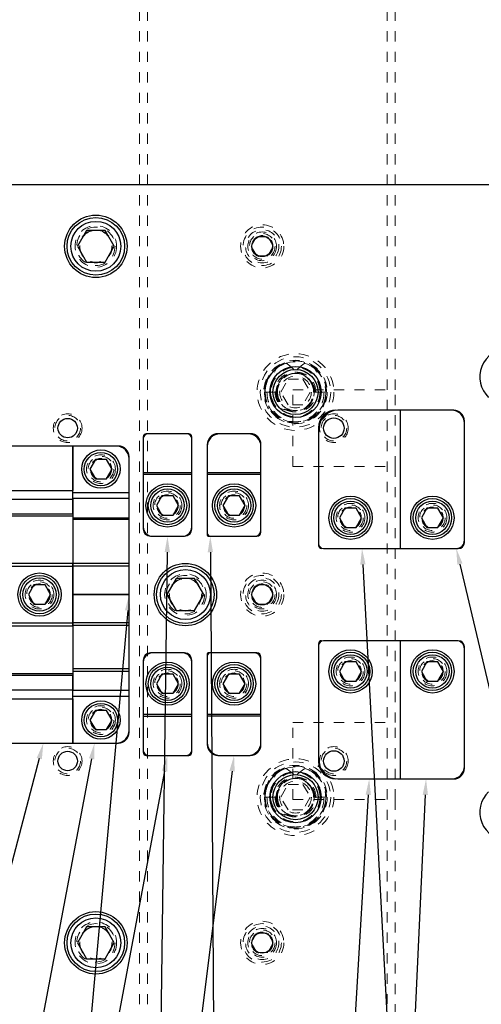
# Model space of a CAD drawing. Header units: inches. Extents: x 1802 to 2468, y -253 to -72.
# Tile 315 of 570: x 2074.3 to 2078.8, y -92.24 to -82.63. Entities that reach past the tile are written whole.
import ezdxf

# ---------------------------------------------------------------- set-up
doc = ezdxf.new("R2010")
doc.units = ezdxf.units.IN
doc.header["$LTSCALE"] = 0.5
doc.header["$MEASUREMENT"] = 0
doc.linetypes.add('HIDDEN', pattern=[0.225, 0.15, -0.075])
for name, color, linetype in [('DIE-M-S', 8, 'Continuous'), ('DIE-M-S3', 8, 'Continuous'), ('DSS-M-S', 53, 'Continuous'), ('SID-M-S', 105, 'Continuous'), ('SVD-M-S', 8, 'Continuous')]:
    doc.layers.add(name, color=color, linetype=linetype)

msp = doc.modelspace()

# ---------------------------------------------------------------- linework, layer by layer
at = {"layer": 'DIE-M-S', "linetype": 'Continuous', "lineweight": 25}
for p, q in [((2084.41416, -84.2431), (2069.91416, -84.2431)), ((2078.53416, -86.4431), (2078.01416, -86.4431)), ((2078.63916, -87.7331), (2078.63916, -86.5481)), ((2075.50166, -86.7031), (2075.50166, -87.6031)), ((2075.94666, -86.6731), (2075.53166, -86.6731)), ((2075.97666, -87.6031), (2075.97666, -86.7031)), ((2076.54666, -86.6731), (2076.23166, -86.6731)), ((2075.25916, -86.7931), (2074.21916, -86.7931)), ((2076.12666, -86.7781), (2076.12666, -87.6631)), ((2076.65166, -87.6331), (2076.65166, -86.7781)), ((2075.36416, -89.5881), (2075.36416, -86.8981)), ((2075.57166, -87.6731), (2075.90666, -87.6731)), ((2076.13666, -87.6731), (2076.61166, -87.6731)), ((2078.01416, -87.7931), (2078.57916, -87.7931)), ((2078.57916, -88.6931), (2078.01416, -88.6931)), ((2075.90666, -88.8131), (2075.57166, -88.8131)), ((2076.61166, -88.8131), (2076.13666, -88.8131)), ((2078.63916, -89.9381), (2078.63916, -88.7531)), ((2075.50166, -88.8831), (2075.50166, -89.7831)), ((2075.97666, -89.7831), (2075.97666, -88.8831)), ((2076.12666, -88.8231), (2076.12666, -89.7081)), ((2076.65166, -89.7081), (2076.65166, -88.8531)), ((2074.21916, -89.6931), (2075.25916, -89.6931)), ((2075.53166, -89.8131), (2075.94666, -89.8131)), ((2076.23166, -89.8131), (2076.54666, -89.8131)), ((2078.01416, -90.0431), (2078.53416, -90.0431))]:
    msp.add_line(p, q, dxfattribs=at)
at = {"layer": 'DIE-M-S', "linetype": 'HIDDEN', "lineweight": 18}
for p, q in [((2077.40416, -86.4431), (2077.38416, -86.4431)), ((2077.21416, -86.6131), (2077.21416, -86.6331)), ((2077.21416, -87.7431), (2077.21416, -87.7631)), ((2077.24416, -87.7931), (2077.26416, -87.7931)), ((2077.21416, -88.7231), (2077.21416, -88.7431)), ((2077.26416, -88.6931), (2077.24416, -88.6931)), ((2077.21416, -89.8531), (2077.21416, -89.8731)), ((2077.38416, -90.0431), (2077.40416, -90.0431))]:
    msp.add_line(p, q, dxfattribs=at)
at = {"layer": 'DIE-M-S', "linetype": 'Continuous', "lineweight": 25}
for centre, radius in [((2075.03916, -84.8431), 0.3045), ((2076.66416, -84.8431), 0.1005), ((2074.76416, -86.6181), 0.09475), ((2075.91416, -88.2431), 0.3045), ((2076.66416, -88.2431), 0.1005), ((2074.76416, -89.8681), 0.09475), ((2075.03916, -91.6431), 0.3045), ((2076.66416, -91.6431), 0.1005)]:
    msp.add_circle(centre, radius, dxfattribs=at)
at = {"layer": 'DIE-M-S', "linetype": 'HIDDEN', "lineweight": 18}
for centre in [(2075.03916, -84.8431), (2075.91416, -88.2431), (2075.03916, -91.6431)]:
    msp.add_circle(centre, 0.203, dxfattribs=at)
at = {"layer": 'DIE-M-S', "linetype": 'Continuous', "lineweight": 25}
for centre, radius, start, end in [((2079.06416, -86.1181), 0.275, 313.341758, 226.658242), ((2077.38416, -86.6131), 0.17, 90, 180), ((2078.53416, -86.5481), 0.105, 0, 90), ((2075.53166, -86.7031), 0.03, 90, 180), ((2075.94666, -86.7031), 0.03, 0, 90), ((2076.23166, -86.7781), 0.105, 90, 180), ((2076.54666, -86.7781), 0.105, 0, 90), ((2075.25916, -86.8981), 0.105, 0, 90), ((2075.57166, -87.6031), 0.07, 180, 270), ((2075.90666, -87.6031), 0.07, 270, 0), ((2076.13666, -87.6631), 0.01, 180, 270), ((2076.61166, -87.6331), 0.04, 270, 0), ((2078.57916, -87.7331), 0.06, 270, 0), ((2077.24416, -87.7631), 0.03, 180, 270), ((2077.24416, -88.7231), 0.03, 90, 180), ((2078.57916, -88.7531), 0.06, 0, 90), ((2075.57166, -88.8831), 0.07, 90, 180), ((2075.90666, -88.8831), 0.07, 0, 90), ((2076.13666, -88.8231), 0.01, 90, 180), ((2076.61166, -88.8531), 0.04, 0, 90), ((2075.25916, -89.5881), 0.105, 270, 0), ((2076.23166, -89.7081), 0.105, 180, 270), ((2076.54666, -89.7081), 0.105, 270, 0), ((2075.53166, -89.7831), 0.03, 180, 270), ((2075.94666, -89.7831), 0.03, 270, 0), ((2077.38416, -89.8731), 0.17, 180, 270), ((2078.53416, -89.9381), 0.105, 270, 0), ((2079.06416, -90.3681), 0.275, 133.341758, 46.658242)]:
    msp.add_arc(centre, radius, start, end, dxfattribs=at)
at = {"layer": 'DIE-M-S3', "linetype": 'Continuous', "lineweight": 25}
for p, q in [((2078.01416, -86.4431), (2077.40416, -86.4431)), ((2078.51416, -86.4431), (2078.01416, -86.4431)), ((2078.01416, -87.7931), (2078.01416, -86.4431)), ((2078.63916, -87.7131), (2078.63916, -86.5681)), ((2077.21416, -86.6331), (2077.21416, -87.7431)), ((2074.81416, -87.22593), (2074.81416, -86.7931)), ((2074.81416, -86.7931), (2074.81416, -87.22593)), ((2075.97666, -87.05414), (2075.50166, -87.05414)), ((2075.97666, -87.07232), (2075.50166, -87.07232)), ((2075.50166, -87.07232), (2075.50166, -87.5831)), ((2075.97666, -87.5831), (2075.97666, -87.07232)), ((2076.65166, -87.05475), (2076.12666, -87.05475)), ((2076.65166, -87.07232), (2076.12666, -87.07232)), ((2076.12666, -87.07232), (2076.12666, -87.6431)), ((2076.65166, -87.6131), (2076.65166, -87.07232)), ((2074.11416, -87.22593), (2074.81416, -87.22593)), ((2074.81416, -87.31266), (2074.81416, -87.22593)), ((2075.36416, -87.24874), (2074.81416, -87.24874)), ((2074.11416, -87.31266), (2074.81416, -87.31266)), ((2075.36416, -87.30656), (2074.81416, -87.30656)), ((2074.81416, -87.45555), (2074.81416, -87.31266)), ((2074.81416, -87.31266), (2074.81416, -87.49609)), ((2074.11416, -87.45555), (2074.81416, -87.45555)), ((2074.11416, -87.47311), (2074.81416, -87.47311)), ((2075.36416, -87.49609), (2074.81416, -87.49609)), ((2074.81416, -87.49609), (2074.81416, -87.51003)), ((2075.36416, -87.51003), (2074.81416, -87.51003)), ((2074.81416, -87.51003), (2074.81416, -87.93986)), ((2075.59166, -87.6731), (2075.88666, -87.6731)), ((2076.15666, -87.6731), (2076.59166, -87.6731)), ((2077.26416, -87.7931), (2078.01416, -87.7931)), ((2078.01416, -87.7931), (2078.55916, -87.7931)), ((2074.11416, -87.93776), (2074.81416, -87.93776)), ((2074.81416, -87.96696), (2074.81416, -87.93986)), ((2075.36416, -87.93986), (2074.81416, -87.93986)), ((2074.81416, -87.93986), (2074.81416, -87.96696)), ((2074.11416, -87.96696), (2074.81416, -87.96696)), ((2074.81416, -88.51925), (2074.81416, -87.96696)), ((2075.36416, -87.96696), (2074.81416, -87.96696)), ((2074.81416, -87.96696), (2074.81416, -88.2431)), ((2075.36416, -88.2431), (2075.36416, -87.96696)), ((2074.81416, -88.2431), (2075.36416, -88.2431)), ((2074.81416, -88.2431), (2074.81416, -88.51925)), ((2075.36416, -88.2431), (2074.81416, -88.2431)), ((2075.36416, -88.51925), (2075.36416, -88.2431)), ((2074.11416, -88.51925), (2074.81416, -88.51925)), ((2074.81416, -88.54634), (2074.81416, -88.51925)), ((2075.36416, -88.51925), (2074.81416, -88.51925)), ((2074.81416, -88.51925), (2074.81416, -88.54634)), ((2074.11416, -88.54844), (2074.81416, -88.54844)), ((2075.36416, -88.54634), (2074.81416, -88.54634)), ((2074.81416, -88.54634), (2074.81416, -88.9695)), ((2078.01416, -88.6931), (2077.26416, -88.6931)), ((2078.55916, -88.6931), (2078.01416, -88.6931)), ((2078.01416, -90.0431), (2078.01416, -88.6931)), ((2075.88666, -88.8131), (2075.59166, -88.8131)), ((2076.59166, -88.8131), (2076.15666, -88.8131)), ((2077.21416, -88.7431), (2077.21416, -89.8531)), ((2078.63916, -89.9181), (2078.63916, -88.7731)), ((2075.50166, -88.9031), (2075.50166, -89.41388)), ((2075.97666, -89.41388), (2075.97666, -88.9031)), ((2076.12666, -88.8431), (2076.12666, -89.41388)), ((2076.65166, -89.41388), (2076.65166, -88.8731)), ((2075.36416, -88.9695), (2074.81416, -88.9695)), ((2074.81416, -88.9695), (2074.81416, -88.99272)), ((2075.36416, -88.99272), (2074.81416, -88.99272)), ((2074.81416, -88.99272), (2074.81416, -89.17354)), ((2074.11416, -89.01309), (2074.81416, -89.01309)), ((2074.11416, -89.03065), (2074.81416, -89.03065)), ((2074.81416, -89.17354), (2074.81416, -89.03065)), ((2074.11416, -89.17354), (2074.81416, -89.17354)), ((2074.81416, -89.26027), (2074.81416, -89.17354)), ((2075.36416, -89.17964), (2074.81416, -89.17964)), ((2074.11416, -89.26027), (2074.81416, -89.26027)), ((2075.36416, -89.23746), (2074.81416, -89.23746)), ((2074.81416, -89.6931), (2074.81416, -89.26027)), ((2074.81416, -89.26027), (2074.81416, -89.6931)), ((2075.97666, -89.41388), (2075.50166, -89.41388)), ((2075.97666, -89.43206), (2075.50166, -89.43206)), ((2076.65166, -89.41388), (2076.12666, -89.41388)), ((2076.65166, -89.43145), (2076.12666, -89.43145)), ((2077.40416, -90.0431), (2078.01416, -90.0431)), ((2078.01416, -90.0431), (2078.51416, -90.0431))]:
    msp.add_line(p, q, dxfattribs=at)
at = {"layer": 'DIE-M-S3', "linetype": 'HIDDEN', "lineweight": 18}
for centre, radius in [((2076.66416, -84.8431), 0.211), ((2076.66416, -84.8431), 0.1405), ((2076.98916, -86.2656), 0.34375), ((2076.98916, -86.2656), 0.31), ((2076.98916, -86.2656), 0.24), ((2076.98916, -86.2656), 0.155), ((2074.76416, -86.6181), 0.125), ((2077.36416, -86.6181), 0.125), ((2075.08916, -87.0181), 0.1405), ((2075.73916, -87.3731), 0.1405), ((2075.73916, -87.3731), 0.1005), ((2076.38916, -87.3731), 0.1405), ((2076.38916, -87.3731), 0.1005), ((2077.52666, -87.4931), 0.1405), ((2078.32666, -87.4931), 0.1405), ((2077.52666, -87.4931), 0.1005), ((2078.32666, -87.4931), 0.1005), ((2076.66416, -88.2431), 0.211), ((2074.48916, -88.2431), 0.1405), ((2074.48916, -88.2431), 0.1005), ((2076.66416, -88.2431), 0.1405), ((2077.52666, -88.9931), 0.1405), ((2077.52666, -88.9931), 0.1005), ((2078.32666, -88.9931), 0.1405), ((2078.32666, -88.9931), 0.1005), ((2075.73916, -89.1131), 0.1405), ((2076.38916, -89.1131), 0.1405), ((2075.73916, -89.1131), 0.1005), ((2076.38916, -89.1131), 0.1005), ((2075.08916, -89.4681), 0.1405), ((2075.08916, -89.4681), 0.1005), ((2074.76416, -89.8681), 0.125), ((2077.36416, -89.8681), 0.125), ((2076.98916, -90.2206), 0.34375), ((2076.98916, -90.2206), 0.31), ((2076.98916, -90.2206), 0.24), ((2076.98916, -90.2206), 0.155), ((2076.66416, -91.6431), 0.211), ((2076.66416, -91.6431), 0.1405)]:
    msp.add_circle(centre, radius, dxfattribs=at)
at = {"layer": 'DIE-M-S3', "linetype": 'Continuous', "lineweight": 25}
for centre, radius in [((2076.98916, -86.2656), 0.25), ((2076.98916, -86.2656), 0.22), ((2077.36416, -86.6181), 0.1), ((2075.73916, -87.3731), 0.211), ((2076.38916, -87.3731), 0.211), ((2077.52666, -87.4931), 0.211), ((2078.32666, -87.4931), 0.211), ((2074.48916, -88.2431), 0.211), ((2077.52666, -88.9931), 0.211), ((2078.32666, -88.9931), 0.211), ((2075.73916, -89.1131), 0.211), ((2076.38916, -89.1131), 0.211), ((2077.36416, -89.8681), 0.1), ((2076.98916, -90.2206), 0.25), ((2076.98916, -90.2206), 0.22)]:
    msp.add_circle(centre, radius, dxfattribs=at)
for centre, radius, start, end in [((2077.40416, -86.6331), 0.19, 90, 180), ((2078.51416, -86.5681), 0.125, 0, 90), ((2075.55166, -86.7231), 0.05, 90, 180), ((2075.92666, -86.7231), 0.05, 0, 90), ((2076.25166, -86.7981), 0.125, 90, 180), ((2076.52666, -86.7981), 0.125, 0, 90), ((2075.23916, -86.9181), 0.125, 0, 90), ((2075.59166, -87.5831), 0.09, 180, 270), ((2075.88666, -87.5831), 0.09, 270, 0), ((2076.15666, -87.6431), 0.03, 180, 270), ((2076.59166, -87.6131), 0.06, 270, 0), ((2077.26416, -87.7431), 0.05, 180, 270), ((2078.55916, -87.7131), 0.08, 270, 0), ((2077.26416, -88.7431), 0.05, 90, 180), ((2078.55916, -88.7731), 0.08, 0, 90), ((2075.59166, -88.9031), 0.09, 90, 180), ((2075.88666, -88.9031), 0.09, 0, 90), ((2076.15666, -88.8431), 0.03, 90, 180), ((2076.59166, -88.8731), 0.06, 0, 90), ((2075.23916, -89.5681), 0.125, 270, 0), ((2075.55166, -89.7631), 0.05, 180, 270), ((2075.92666, -89.7631), 0.05, 270, 0), ((2076.25166, -89.6881), 0.125, 180, 270), ((2076.52666, -89.6881), 0.125, 270, 0), ((2077.40416, -89.8531), 0.19, 180, 270), ((2078.51416, -89.9181), 0.125, 270, 0)]:
    msp.add_arc(centre, radius, start, end, dxfattribs=at)
at = {"layer": 'DSS-M-S', "linetype": 'HIDDEN', "lineweight": 18}
for p, q in [((2075.46416, -79.7431), (2075.46416, -96.7431)), ((2075.54416, -79.7431), (2075.54416, -96.7431)), ((2077.88416, -79.7431), (2077.88416, -96.7431)), ((2077.96416, -86.2431), (2077.96416, -79.7431)), ((2076.96416, -86.9931), (2076.96416, -86.2431)), ((2076.96416, -86.2431), (2077.96416, -86.2431)), ((2077.96416, -86.9931), (2077.96416, -86.2431)), ((2076.96416, -86.9931), (2077.96416, -86.9931)), ((2077.96416, -89.4931), (2077.96416, -86.9931)), ((2076.96416, -89.4931), (2077.96416, -89.4931)), ((2076.96416, -90.2431), (2076.96416, -89.4931)), ((2077.96416, -90.2431), (2077.96416, -89.4931)), ((2076.96416, -90.2431), (2077.96416, -90.2431)), ((2077.96416, -96.7431), (2077.96416, -90.2431))]:
    msp.add_line(p, q, dxfattribs=at)
for centre, radius in [((2075.03916, -84.8431), 0.15625), ((2074.76416, -86.6181), 0.1405), ((2077.36416, -86.6181), 0.1405), ((2075.08916, -87.0181), 0.1005), ((2075.73916, -87.3731), 0.14062), ((2076.38916, -87.3731), 0.14062), ((2077.52666, -87.4931), 0.14062), ((2078.32666, -87.4931), 0.14062), ((2074.48916, -88.2431), 0.14062), ((2075.91416, -88.2431), 0.15625), ((2077.52666, -88.9931), 0.14062), ((2078.32666, -88.9931), 0.14062), ((2075.73916, -89.1131), 0.14062), ((2076.38916, -89.1131), 0.14062), ((2075.08916, -89.4681), 0.14062), ((2074.76416, -89.8681), 0.1405), ((2077.36416, -89.8681), 0.1405), ((2075.03916, -91.6431), 0.15625)]:
    msp.add_circle(centre, radius, dxfattribs=at)
at = {"layer": 'SID-M-S'}
for p, q in [((2075.73699, -87.82909), (2075.53776, -102.15165)), ((2076.15768, -87.8291), (2076.25125, -102.15164)), ((2077.64746, -87.94888), (2078.40393, -102.15191)), ((2078.59493, -87.94495), (2081.94289, -102.15688)), ((2075.35018, -88.39847), (2074.11296, -102.15243)), ((2074.48687, -89.84394), (2071.23818, -102.15814)), ((2074.99755, -89.84636), (2072.65974, -102.15509)), ((2075.71028, -89.96641), (2073.41423, -102.15503)), ((2076.36975, -89.96789), (2074.84198, -102.15316)), ((2077.69986, -90.19882), (2076.98643, -102.15198)), ((2078.25692, -90.19893), (2077.70136, -102.15185))]:
    msp.add_line(p, q, dxfattribs=at)
for points in [[(2075.71099, -87.82872), (2075.73916, -87.6731), (2075.71099, -87.82872), (2075.76299, -87.82945)], [(2076.13168, -87.82927), (2076.15666, -87.6731), (2076.13168, -87.82927), (2076.18368, -87.82893)], [(2077.62149, -87.95026), (2077.63916, -87.7931), (2077.62149, -87.95026), (2077.67342, -87.9475)], [(2078.56962, -87.95091), (2078.55916, -87.7931), (2078.56962, -87.95091), (2078.62024, -87.93898)], [(2075.32429, -88.39614), (2075.36416, -88.2431), (2075.32429, -88.39614), (2075.37608, -88.4008)], [(2074.46173, -89.83731), (2074.52666, -89.6931), (2074.46173, -89.83731), (2074.512, -89.85057)], [(2074.97201, -89.84151), (2075.02666, -89.6931), (2074.97201, -89.84151), (2075.02309, -89.85121)], [(2075.68473, -89.96159), (2075.73916, -89.8131), (2075.68473, -89.96159), (2075.73583, -89.97122)], [(2076.34395, -89.96466), (2076.38916, -89.8131), (2076.34395, -89.96466), (2076.39555, -89.97112)], [(2077.67391, -90.19728), (2077.70916, -90.0431), (2077.67391, -90.19728), (2077.72582, -90.20037)], [(2078.23094, -90.19773), (2078.26416, -90.0431), (2078.23094, -90.19773), (2078.28289, -90.20014)]]:
    msp.add_solid(points, dxfattribs=at)
at = {"layer": 'SVD-M-S', "linetype": 'Continuous', "lineweight": 25}
for p, q in [((2074.94909, -84.6871), (2074.85903, -84.8431)), ((2075.12923, -84.6871), (2074.94909, -84.6871)), ((2075.21929, -84.8431), (2075.12923, -84.6871)), ((2074.85903, -84.8431), (2074.94909, -84.9991)), ((2075.12923, -84.9991), (2075.21929, -84.8431)), ((2074.94909, -84.9991), (2075.12923, -84.9991)), ((2075.03503, -86.92435), (2074.98091, -87.0181)), ((2075.14329, -86.92435), (2075.03503, -86.92435)), ((2075.19741, -87.0181), (2075.14329, -86.92435)), ((2074.98091, -87.0181), (2075.03503, -87.11185)), ((2075.14329, -87.11185), (2075.19741, -87.0181)), ((2075.03503, -87.11185), (2075.14329, -87.11185)), ((2075.68503, -87.27935), (2075.63091, -87.3731)), ((2075.79329, -87.27935), (2075.68503, -87.27935)), ((2075.84741, -87.3731), (2075.79329, -87.27935)), ((2076.33503, -87.27935), (2076.28091, -87.3731)), ((2076.44329, -87.27935), (2076.33503, -87.27935)), ((2076.49741, -87.3731), (2076.44329, -87.27935)), ((2075.63091, -87.3731), (2075.68503, -87.46685)), ((2075.79329, -87.46685), (2075.84741, -87.3731)), ((2076.28091, -87.3731), (2076.33503, -87.46685)), ((2076.44329, -87.46685), (2076.49741, -87.3731)), ((2075.68503, -87.46685), (2075.79329, -87.46685)), ((2076.33503, -87.46685), (2076.44329, -87.46685)), ((2077.47253, -87.39935), (2077.41841, -87.4931)), ((2077.58079, -87.39935), (2077.47253, -87.39935)), ((2077.63491, -87.4931), (2077.58079, -87.39935)), ((2078.27253, -87.39935), (2078.21841, -87.4931)), ((2078.38079, -87.39935), (2078.27253, -87.39935)), ((2078.43491, -87.4931), (2078.38079, -87.39935)), ((2077.41841, -87.4931), (2077.47253, -87.58685)), ((2077.58079, -87.58685), (2077.63491, -87.4931)), ((2078.21841, -87.4931), (2078.27253, -87.58685)), ((2078.38079, -87.58685), (2078.43491, -87.4931)), ((2077.47253, -87.58685), (2077.58079, -87.58685)), ((2078.27253, -87.58685), (2078.38079, -87.58685)), ((2075.82409, -88.0871), (2075.73403, -88.2431)), ((2076.00423, -88.0871), (2075.82409, -88.0871)), ((2076.09429, -88.2431), (2076.00423, -88.0871)), ((2074.43503, -88.14935), (2074.38091, -88.2431)), ((2074.54329, -88.14935), (2074.43503, -88.14935)), ((2074.59741, -88.2431), (2074.54329, -88.14935)), ((2074.38091, -88.2431), (2074.43503, -88.33685)), ((2074.43503, -88.33685), (2074.54329, -88.33685)), ((2074.54329, -88.33685), (2074.59741, -88.2431)), ((2075.73403, -88.2431), (2075.82409, -88.3991)), ((2076.00423, -88.3991), (2076.09429, -88.2431)), ((2075.82409, -88.3991), (2076.00423, -88.3991)), ((2077.47253, -88.89935), (2077.41841, -88.9931)), ((2077.58079, -88.89935), (2077.47253, -88.89935)), ((2077.63491, -88.9931), (2077.58079, -88.89935)), ((2078.27253, -88.89935), (2078.21841, -88.9931)), ((2078.38079, -88.89935), (2078.27253, -88.89935)), ((2078.43491, -88.9931), (2078.38079, -88.89935)), ((2077.41841, -88.9931), (2077.47253, -89.08685)), ((2077.58079, -89.08685), (2077.63491, -88.9931)), ((2078.21841, -88.9931), (2078.27253, -89.08685)), ((2078.38079, -89.08685), (2078.43491, -88.9931)), ((2075.68503, -89.01935), (2075.63091, -89.1131)), ((2075.79329, -89.01935), (2075.68503, -89.01935)), ((2075.84741, -89.1131), (2075.79329, -89.01935)), ((2076.33503, -89.01935), (2076.28091, -89.1131)), ((2076.44329, -89.01935), (2076.33503, -89.01935)), ((2076.49741, -89.1131), (2076.44329, -89.01935)), ((2077.47253, -89.08685), (2077.58079, -89.08685)), ((2078.27253, -89.08685), (2078.38079, -89.08685)), ((2075.63091, -89.1131), (2075.68503, -89.20685)), ((2075.79329, -89.20685), (2075.84741, -89.1131)), ((2076.28091, -89.1131), (2076.33503, -89.20685)), ((2076.44329, -89.20685), (2076.49741, -89.1131)), ((2075.68503, -89.20685), (2075.79329, -89.20685)), ((2076.33503, -89.20685), (2076.44329, -89.20685)), ((2075.03503, -89.37435), (2074.98091, -89.4681)), ((2075.14329, -89.37435), (2075.03503, -89.37435)), ((2075.19741, -89.4681), (2075.14329, -89.37435)), ((2074.98091, -89.4681), (2075.03503, -89.56185)), ((2075.14329, -89.56185), (2075.19741, -89.4681)), ((2075.03503, -89.56185), (2075.14329, -89.56185)), ((2074.94909, -91.4871), (2074.85903, -91.6431)), ((2075.12923, -91.4871), (2074.94909, -91.4871)), ((2075.21929, -91.6431), (2075.12923, -91.4871)), ((2074.85903, -91.6431), (2074.94909, -91.7991)), ((2075.12923, -91.7991), (2075.21929, -91.6431)), ((2074.94909, -91.7991), (2075.12923, -91.7991))]:
    msp.add_line(p, q, dxfattribs=at)
at = {"layer": 'SVD-M-S', "linetype": 'HIDDEN', "lineweight": 18}
for p, q in [((2076.55591, -84.8431), (2076.61003, -84.74935)), ((2076.61003, -84.74935), (2076.71829, -84.74935)), ((2076.71829, -84.74935), (2076.77241, -84.8431)), ((2076.61003, -84.93685), (2076.55591, -84.8431)), ((2076.77241, -84.8431), (2076.71829, -84.93685)), ((2076.71829, -84.93685), (2076.61003, -84.93685)), ((2077.18827, -86.04751), (2077.17135, -86.03319)), ((2076.84482, -86.2656), (2076.91699, -86.1406)), ((2076.91699, -86.1406), (2077.06133, -86.1406)), ((2077.06133, -86.1406), (2077.1335, -86.2656)), ((2077.14233, -86.16695), (2077.14804, -86.18923)), ((2076.71063, -86.2656), (2076.6869, -86.2656)), ((2076.80697, -86.2656), (2076.69385, -86.2656)), ((2076.69385, -86.2656), (2076.80697, -86.2656)), ((2076.81392, -86.2656), (2076.71063, -86.2656)), ((2076.91699, -86.3906), (2076.84482, -86.2656)), ((2077.1335, -86.2656), (2077.06133, -86.3906)), ((2077.16596, -86.2656), (2077.1644, -86.2656)), ((2077.17135, -86.2656), (2077.16596, -86.2656)), ((2077.17895, -86.2656), (2077.17135, -86.2656)), ((2077.23411, -86.2656), (2077.17895, -86.2656)), ((2077.28447, -86.2656), (2077.23411, -86.2656)), ((2077.28986, -86.2656), (2077.28447, -86.2656)), ((2077.28986, -86.2656), (2077.29142, -86.2656)), ((2077.06133, -86.3906), (2076.91699, -86.3906)), ((2076.55591, -88.2431), (2076.61003, -88.14935)), ((2076.61003, -88.14935), (2076.71829, -88.14935)), ((2076.71829, -88.14935), (2076.77241, -88.2431)), ((2076.61003, -88.33685), (2076.55591, -88.2431)), ((2076.71829, -88.33685), (2076.61003, -88.33685)), ((2076.77241, -88.2431), (2076.71829, -88.33685)), ((2077.18827, -90.00251), (2077.17135, -89.98819)), ((2076.84482, -90.2206), (2076.91699, -90.0956)), ((2076.91699, -90.0956), (2077.06133, -90.0956)), ((2077.06133, -90.0956), (2077.1335, -90.2206)), ((2077.14233, -90.12195), (2077.14804, -90.14423)), ((2076.71063, -90.2206), (2076.6869, -90.2206)), ((2076.80697, -90.2206), (2076.69385, -90.2206)), ((2076.69385, -90.2206), (2076.80697, -90.2206)), ((2076.81392, -90.2206), (2076.71063, -90.2206)), ((2076.91699, -90.3456), (2076.84482, -90.2206)), ((2077.1335, -90.2206), (2077.06133, -90.3456)), ((2077.16596, -90.2206), (2077.1644, -90.2206)), ((2077.17135, -90.2206), (2077.16596, -90.2206)), ((2077.17895, -90.2206), (2077.17135, -90.2206)), ((2077.23411, -90.2206), (2077.17895, -90.2206)), ((2077.28447, -90.2206), (2077.23411, -90.2206)), ((2077.28986, -90.2206), (2077.28447, -90.2206)), ((2077.28986, -90.2206), (2077.29142, -90.2206)), ((2077.06133, -90.3456), (2076.91699, -90.3456)), ((2076.55591, -91.6431), (2076.61003, -91.54935)), ((2076.61003, -91.54935), (2076.71829, -91.54935)), ((2076.71829, -91.54935), (2076.77241, -91.6431)), ((2076.61003, -91.73685), (2076.55591, -91.6431)), ((2076.77241, -91.6431), (2076.71829, -91.73685)), ((2076.71829, -91.73685), (2076.61003, -91.73685))]:
    msp.add_line(p, q, dxfattribs=at)
at = {"layer": 'SVD-M-S', "linetype": 'Continuous', "lineweight": 25}
for centre, radius in [((2075.03916, -84.8431), 0.28125), ((2075.03916, -84.8431), 0.24375), ((2075.08916, -87.0181), 0.1875), ((2075.08916, -87.0181), 0.1625), ((2075.73916, -87.3731), 0.1875), ((2075.73916, -87.3731), 0.1625), ((2076.38916, -87.3731), 0.1875), ((2076.38916, -87.3731), 0.1625), ((2077.52666, -87.4931), 0.1875), ((2077.52666, -87.4931), 0.1625), ((2078.32666, -87.4931), 0.1875), ((2078.32666, -87.4931), 0.1625), ((2075.91416, -88.2431), 0.28125), ((2075.91416, -88.2431), 0.24375), ((2074.48916, -88.2431), 0.1875), ((2074.48916, -88.2431), 0.1625), ((2077.52666, -88.9931), 0.1875), ((2078.32666, -88.9931), 0.1875), ((2077.52666, -88.9931), 0.1625), ((2078.32666, -88.9931), 0.1625), ((2075.73916, -89.1131), 0.1875), ((2075.73916, -89.1131), 0.1625), ((2076.38916, -89.1131), 0.1875), ((2076.38916, -89.1131), 0.1625), ((2075.08916, -89.4681), 0.1875), ((2075.08916, -89.4681), 0.1625), ((2075.03916, -91.6431), 0.28125), ((2075.03916, -91.6431), 0.24375)]:
    msp.add_circle(centre, radius, dxfattribs=at)
at = {"layer": 'SVD-M-S', "linetype": 'HIDDEN', "lineweight": 18}
for centre, radius in [((2075.03916, -84.8431), 0.1875), ((2075.03916, -84.8431), 0.16072), ((2075.03916, -84.8431), 0.16045), ((2075.03916, -84.8431), 0.15993), ((2076.66416, -84.8431), 0.1875), ((2076.66416, -84.8431), 0.1625), ((2076.66416, -84.8431), 0.125), ((2076.66416, -84.8431), 0.10497), ((2076.66416, -84.8431), 0.1047), ((2076.66416, -84.8431), 0.10418), ((2076.98916, -86.2656), 0.375), ((2075.08916, -87.0181), 0.125), ((2075.08916, -87.0181), 0.10497), ((2075.08916, -87.0181), 0.1047), ((2075.08916, -87.0181), 0.10418), ((2075.73916, -87.3731), 0.125), ((2075.73916, -87.3731), 0.10497), ((2075.73916, -87.3731), 0.1047), ((2075.73916, -87.3731), 0.10418), ((2076.38916, -87.3731), 0.125), ((2076.38916, -87.3731), 0.10497), ((2076.38916, -87.3731), 0.1047), ((2076.38916, -87.3731), 0.10418), ((2077.52666, -87.4931), 0.125), ((2078.32666, -87.4931), 0.125), ((2077.52666, -87.4931), 0.10497), ((2077.52666, -87.4931), 0.1047), ((2077.52666, -87.4931), 0.10418), ((2078.32666, -87.4931), 0.10497), ((2078.32666, -87.4931), 0.1047), ((2078.32666, -87.4931), 0.10418), ((2074.48916, -88.2431), 0.125), ((2074.48916, -88.2431), 0.10497), ((2074.48916, -88.2431), 0.1047), ((2074.48916, -88.2431), 0.10418), ((2075.91416, -88.2431), 0.1875), ((2075.91416, -88.2431), 0.16072), ((2075.91416, -88.2431), 0.16045), ((2075.91416, -88.2431), 0.15993), ((2076.66416, -88.2431), 0.1875), ((2076.66416, -88.2431), 0.1625), ((2076.66416, -88.2431), 0.125), ((2076.66416, -88.2431), 0.10497), ((2076.66416, -88.2431), 0.1047), ((2076.66416, -88.2431), 0.10418), ((2077.52666, -88.9931), 0.125), ((2077.52666, -88.9931), 0.10497), ((2077.52666, -88.9931), 0.1047), ((2077.52666, -88.9931), 0.10418), ((2078.32666, -88.9931), 0.125), ((2078.32666, -88.9931), 0.10497), ((2078.32666, -88.9931), 0.1047), ((2078.32666, -88.9931), 0.10418), ((2075.73916, -89.1131), 0.125), ((2075.73916, -89.1131), 0.10497), ((2075.73916, -89.1131), 0.1047), ((2075.73916, -89.1131), 0.10418), ((2076.38916, -89.1131), 0.125), ((2076.38916, -89.1131), 0.10497), ((2076.38916, -89.1131), 0.1047), ((2076.38916, -89.1131), 0.10418), ((2075.08916, -89.4681), 0.125), ((2075.08916, -89.4681), 0.10497), ((2075.08916, -89.4681), 0.1047), ((2075.08916, -89.4681), 0.10418), ((2076.98916, -90.2206), 0.375), ((2075.03916, -91.6431), 0.1875), ((2075.03916, -91.6431), 0.16072), ((2075.03916, -91.6431), 0.16045), ((2075.03916, -91.6431), 0.15993), ((2076.66416, -91.6431), 0.1875), ((2076.66416, -91.6431), 0.1625), ((2076.66416, -91.6431), 0.125), ((2076.66416, -91.6431), 0.10497), ((2076.66416, -91.6431), 0.1047), ((2076.66416, -91.6431), 0.10418)]:
    msp.add_circle(centre, radius, dxfattribs=at)
for centre, radius, start, end in [((2076.9848, -86.25904), 0.29797, 32.968635, 181.261361), ((2076.99263, -86.26063), 0.29883, 359.046037, 180.953963), ((2076.98641, -86.2636), 0.29257, 107.488624, 180.39168), ((2076.98916, -86.2656), 0.29531, 51.90762, 0), ((2076.99599, -86.25749), 0.28553, 46.107214, 72.924601), ((2076.98077, -86.26237), 0.19061, 359.029384, 180.970616), ((2076.99755, -86.26237), 0.19061, 359.029384, 180.970616), ((2076.98706, -86.26323), 0.1801, 82.164379, 180.755677), ((2076.98916, -86.2656), 0.18219, 32.784246, 0), ((2076.9941, -86.26193), 0.17923, 98.79248, 156.070365), ((2076.99126, -86.26323), 0.1801, 359.244323, 97.835621), ((2076.98422, -86.26193), 0.17923, 23.929635, 81.20752), ((2076.98916, -86.2656), 0.18219, 0, 32.784246), ((2076.98569, -86.27058), 0.29883, 179.046037, 0.953963), ((2076.99263, -86.27058), 0.29883, 179.046037, 0.953963), ((2076.98077, -86.27038), 0.28696, 179.046037, 0.953963), ((2076.99755, -86.27038), 0.28696, 179.046037, 0.953963), ((2076.98077, -86.26883), 0.19061, 179.029384, 0.970616), ((2076.99611, -86.2664), 0.20592, 179.779037, 237.849494), ((2076.99755, -86.26883), 0.19061, 179.029384, 0.970616), ((2076.98569, -86.26863), 0.17874, 179.029384, 0.970616), ((2076.99263, -86.26863), 0.17874, 179.029384, 0.970616), ((2076.9848, -90.21404), 0.29797, 32.968635, 181.261361), ((2076.99263, -90.21563), 0.29883, 359.046037, 180.953963), ((2076.98641, -90.2186), 0.29257, 107.488624, 180.39168), ((2076.98916, -90.2206), 0.29531, 51.90762, 0), ((2076.99599, -90.21249), 0.28553, 46.107214, 72.924601), ((2076.98077, -90.21737), 0.19061, 359.029384, 180.970616), ((2076.99755, -90.21737), 0.19061, 359.029384, 180.970616), ((2076.98706, -90.21823), 0.1801, 82.164379, 180.755677), ((2076.98916, -90.2206), 0.18219, 32.784246, 0), ((2076.9941, -90.21693), 0.17923, 98.79248, 156.070365), ((2076.99126, -90.21823), 0.1801, 359.244323, 97.835621), ((2076.98422, -90.21693), 0.17923, 23.929635, 81.20752), ((2076.98916, -90.2206), 0.18219, 0, 31.558649), ((2076.98569, -90.22558), 0.29883, 179.046037, 0.953963), ((2076.99263, -90.22558), 0.29883, 179.046037, 0.953963), ((2076.98077, -90.22538), 0.28696, 179.046037, 0.953963), ((2076.99755, -90.22538), 0.28696, 179.046037, 0.953963), ((2076.98077, -90.22383), 0.19061, 179.029384, 0.970616), ((2076.99611, -90.2214), 0.20592, 179.779037, 237.849494), ((2076.99755, -90.22383), 0.19061, 179.029384, 0.970616), ((2076.98569, -90.22363), 0.17874, 179.029384, 0.970616), ((2076.99263, -90.22363), 0.17874, 179.029384, 0.970616)]:
    msp.add_arc(centre, radius, start, end, dxfattribs=at)
for centre, major_axis, ratio, start_param, end_param in [((2076.98646, -86.2656), (-0.29801, 0), 0.9770042, 5.3587861, 6.2831853), ((2076.98536, -86.2656), (-0.18599, 0), 0.9770042, 4.8128393, 6.2831853), ((2076.99296, -86.2656), (0.18599, 0), 0.9770042, 0, 1.470346), ((2076.99185, -86.2656), (0.29801, 0), 0.9770042, 0, 0.9243992), ((2076.99185, -86.2656), (-0.17949, 0), 0.9770042, 5.8325895, 6.2831853), ((2076.98646, -86.2656), (0.17949, 0), 0.9770042, 0, 0.4505959), ((2076.93855, -86.2656), (-0.19435, 0), 0.9353022, 0, 1.2997916), ((2077.03146, -86.2656), (0.2321, 0), 0.9661135, 3.1415927, 4.0379585), ((2076.98646, -90.2206), (-0.29801, 0), 0.9770042, 5.3587861, 6.2831853), ((2076.98536, -90.2206), (-0.18599, 0), 0.9770042, 4.8128393, 6.2831853), ((2076.99296, -90.2206), (0.18599, 0), 0.9770042, 0, 1.470346), ((2076.99185, -90.2206), (0.29801, 0), 0.9770042, 0, 0.9243992), ((2076.99185, -90.2206), (-0.17949, 0), 0.9770042, 5.8325895, 6.2831853), ((2076.98646, -90.2206), (0.17949, 0), 0.9770042, 0, 0.4505959), ((2076.93855, -90.2206), (-0.19435, 0), 0.9353022, 0, 1.2997916), ((2077.03146, -90.2206), (0.2321, 0), 0.9661135, 3.1415927, 4.0379585)]:
    msp.add_ellipse(centre, major_axis=major_axis, ratio=ratio, start_param=start_param, end_param=end_param, dxfattribs=at)
for points, knots in [([(2076.89849, -85.98455), (2076.92183, -86.00221), (2076.96216, -86.03271), (2076.99695, -86.06936), (2077.01161, -86.0848)], [0, 0, 0, 0, 0.5786393, 1, 1, 1, 1]), ([(2077.07983, -85.98455), (2077.05649, -86.00221), (2077.01616, -86.03271), (2076.98136, -86.06936), (2076.9667, -86.0848)], [0, 0, 0, 0, 0.5786393, 1, 1, 1, 1]), ([(2076.74421, -86.2656), (2076.74595, -86.23342), (2076.75015, -86.15588), (2076.77956, -86.08375), (2076.79677, -86.04156)], [0, 0, 0, 0, 0.4150678, 1, 1, 1, 1]), ([(2077.18155, -86.04156), (2077.20449, -86.06558), (2077.25034, -86.11358), (2077.28046, -86.19594), (2077.28342, -86.24739), (2077.28447, -86.2656)], [0, 0, 0, 0, 0.3929294, 0.7851672, 1, 1, 1, 1]), ([(2077.23411, -86.2656), (2077.23237, -86.23342), (2077.22817, -86.15588), (2077.19876, -86.08375), (2077.18155, -86.04156)], [0, 0, 0, 0, 0.4150678, 1, 1, 1, 1]), ([(2076.89849, -89.93955), (2076.92183, -89.95721), (2076.96216, -89.98771), (2076.99695, -90.02436), (2077.01161, -90.0398)], [0, 0, 0, 0, 0.5786393, 1, 1, 1, 1]), ([(2077.07983, -89.93955), (2077.05649, -89.95721), (2077.01616, -89.98771), (2076.98136, -90.02436), (2076.9667, -90.0398)], [0, 0, 0, 0, 0.5786393, 1, 1, 1, 1]), ([(2076.74421, -90.2206), (2076.74595, -90.18842), (2076.75015, -90.11088), (2076.77956, -90.03875), (2076.79677, -89.99656)], [0, 0, 0, 0, 0.4150678, 1, 1, 1, 1]), ([(2077.18155, -89.99656), (2077.20449, -90.02058), (2077.25034, -90.06858), (2077.28046, -90.15094), (2077.28342, -90.20239), (2077.28447, -90.2206)], [0, 0, 0, 0, 0.3929294, 0.7851672, 1, 1, 1, 1]), ([(2077.23411, -90.2206), (2077.23237, -90.18842), (2077.22817, -90.11088), (2077.19876, -90.03875), (2077.18155, -89.99656)], [0, 0, 0, 0, 0.4150678, 1, 1, 1, 1])]:
    msp.add_open_spline(points, degree=3, knots=knots, dxfattribs=at)

doc.saveas('drawing.dxf')
